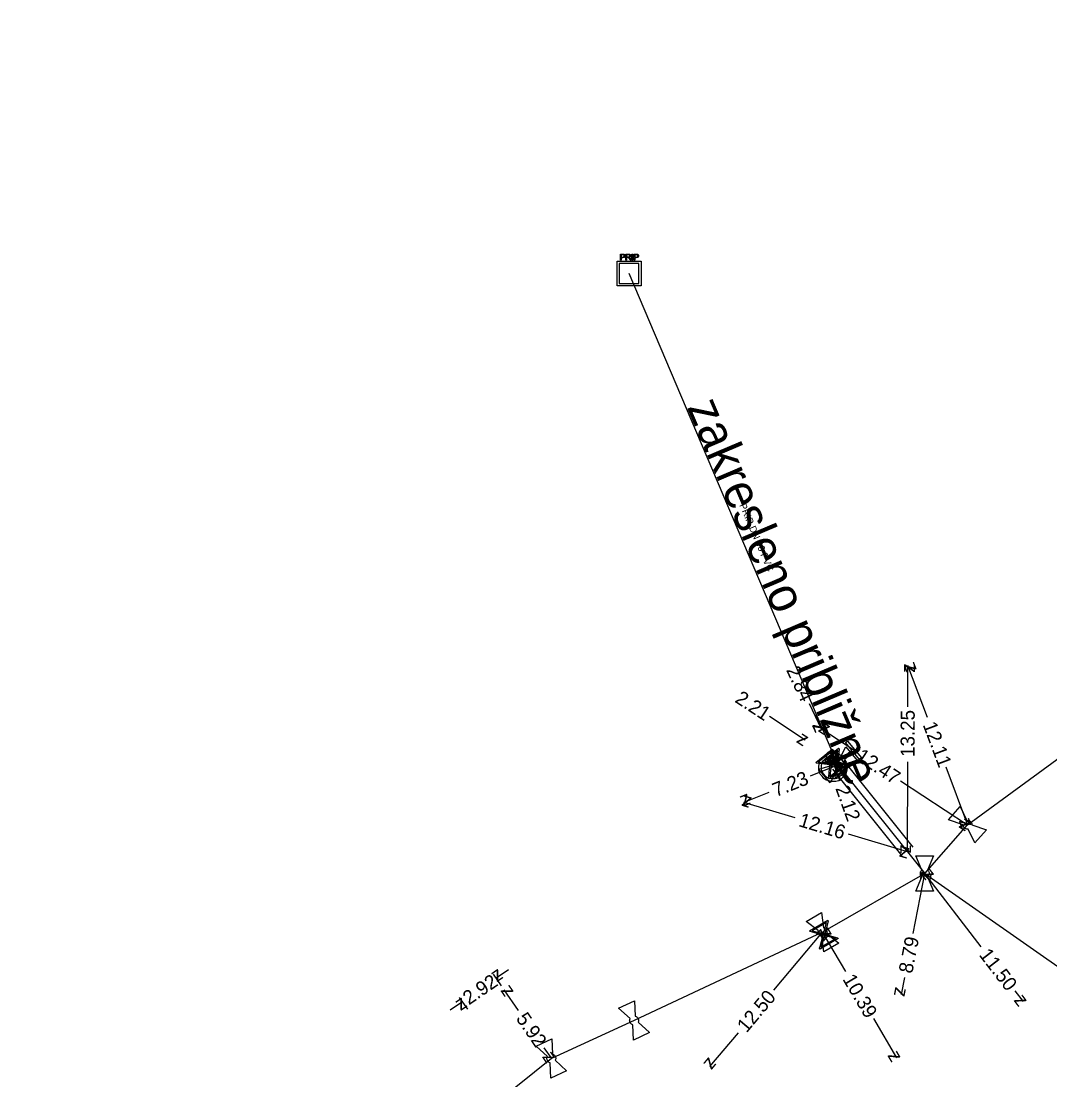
# Model space of a CAD drawing. Extents: x -643842 to -636370, y -1119190 to -1110210.
# Drawn here: x -637302.3 to -637229, y -1115939.3 to -1115863.9 of the extents above; entities that cross this region are included whole.
import ezdxf

# ---------------------------------------------------------------- set-up
doc = ezdxf.new("R2010")
doc.units = 0
for name, color, linetype in [('22', 7, 'Continuous'), ('7', 7, 'Continuous'), ('Default', 7, 'Continuous'), ('Level 10', 7, 'Continuous'), ('Level 16', 7, 'Continuous'), ('Level 18', 7, 'Continuous'), ('Level 21', 7, 'Continuous'), ('Level 23', 7, 'Continuous'), ('Level 28', 7, 'Continuous'), ('Level 30', 7, 'Continuous'), ('Level 33', 7, 'Continuous')]:
    doc.layers.add(name, color=color, linetype=linetype)

msp = doc.modelspace()

# ---------------------------------------------------------------- linework, layer by layer
at = {"layer": 'Default'}
for points in [[(-637259.447, -1115880.507), (-637259.404, -1115880.507), (-637259.381, -1115880.511), (-637259.35, -1115880.517), (-637259.328, -1115880.532), (-637259.306, -1115880.547), (-637259.293, -1115880.573), (-637259.281, -1115880.599), (-637259.281, -1115880.631), (-637259.281, -1115880.687), (-637259.315, -1115880.725), (-637259.35, -1115880.762), (-637259.441, -1115880.762)], [(-637259.441, -1115880.712), (-637259.385, -1115880.712), (-637259.362, -1115880.692), (-637259.34, -1115880.671), (-637259.34, -1115880.633), (-637259.34, -1115880.607), (-637259.353, -1115880.588), (-637259.366, -1115880.569), (-637259.388, -1115880.563), (-637259.403, -1115880.558), (-637259.442, -1115880.558)], [(-637259.045, -1115880.697), (-637259.006, -1115880.697), (-637258.984, -1115880.689), (-637258.962, -1115880.681), (-637258.951, -1115880.664), (-637258.94, -1115880.646), (-637258.94, -1115880.624), (-637258.94, -1115880.595), (-637258.962, -1115880.575), (-637258.984, -1115880.555), (-637259.032, -1115880.555)], [(-637259.033, -1115880.507), (-637258.976, -1115880.507), (-637258.946, -1115880.519), (-637258.916, -1115880.53), (-637258.899, -1115880.56), (-637258.881, -1115880.589), (-637258.881, -1115880.624), (-637258.881, -1115880.671), (-637258.91, -1115880.702), (-637258.94, -1115880.733), (-637259.001, -1115880.741), (-637258.979, -1115880.753), (-637258.968, -1115880.763), (-637258.943, -1115880.785), (-637258.921, -1115880.82)], [(-637258.484, -1115880.508), (-637258.442, -1115880.508), (-637258.418, -1115880.513), (-637258.387, -1115880.519), (-637258.366, -1115880.533), (-637258.344, -1115880.548), (-637258.331, -1115880.574), (-637258.319, -1115880.601), (-637258.319, -1115880.633), (-637258.319, -1115880.689), (-637258.353, -1115880.726), (-637258.387, -1115880.763), (-637258.478, -1115880.763)], [(-637258.478, -1115880.714), (-637258.423, -1115880.714), (-637258.4, -1115880.693), (-637258.377, -1115880.673), (-637258.377, -1115880.634), (-637258.377, -1115880.608), (-637258.39, -1115880.589), (-637258.404, -1115880.57), (-637258.426, -1115880.564), (-637258.44, -1115880.56), (-637258.48, -1115880.56)], [(-637258.973, -1115880.848), (-637258.998, -1115880.809), (-637259.014, -1115880.788), (-637259.031, -1115880.768), (-637259.044, -1115880.76), (-637259.057, -1115880.752), (-637259.07, -1115880.749), (-637259.079, -1115880.746), (-637259.101, -1115880.746)], [(-637243.654, -1115916.505), (-637243.448, -1115916.801), (-637243.483, -1115917.165), (-637243.523, -1115917.576), (-637243.844, -1115917.841), (-637244.163, -1115918.105), (-637244.575, -1115918.066), (-637244.986, -1115918.026), (-637245.252, -1115917.706), (-637245.514, -1115917.388), (-637245.476, -1115916.976), (-637245.438, -1115916.564), (-637245.119, -1115916.3), (-637244.799, -1115916.035), (-637244.387, -1115916.073), (-637244.021, -1115916.104), (-637243.771, -1115916.364)], [(-637244.975, -1115916.31), (-637244.975, -1115916.216), (-637244.927, -1115916.126), (-637244.878, -1115916.036), (-637244.788, -1115915.986), (-637244.698, -1115915.935), (-637244.6, -1115915.935), (-637244.502, -1115915.935), (-637244.413, -1115915.984), (-637244.324, -1115916.034), (-637244.274, -1115916.123), (-637244.225, -1115916.213), (-637244.225, -1115916.31), (-637244.225, -1115916.407), (-637244.274, -1115916.497), (-637244.324, -1115916.586), (-637244.413, -1115916.636), (-637244.502, -1115916.685), (-637244.6, -1115916.685), (-637244.698, -1115916.685), (-637244.788, -1115916.635), (-637244.878, -1115916.584), (-637244.927, -1115916.495), (-637244.975, -1115916.405), (-637244.975, -1115916.31)], [(-637244.928, -1115916.31), (-637244.928, -1115916.393), (-637244.886, -1115916.472), (-637244.844, -1115916.55), (-637244.765, -1115916.594), (-637244.686, -1115916.638), (-637244.6, -1115916.638), (-637244.514, -1115916.638), (-637244.436, -1115916.595), (-637244.359, -1115916.552), (-637244.315, -1115916.474), (-637244.272, -1115916.395), (-637244.272, -1115916.31), (-637244.272, -1115916.225), (-637244.315, -1115916.146), (-637244.359, -1115916.068), (-637244.436, -1115916.025), (-637244.514, -1115915.982), (-637244.6, -1115915.982), (-637244.686, -1115915.982), (-637244.765, -1115916.026), (-637244.844, -1115916.071), (-637244.886, -1115916.149), (-637244.928, -1115916.228), (-637244.928, -1115916.31)], [(-637243.854, -1115916.549), (-637244.069, -1115916.289), (-637244.403, -1115916.257), (-637244.737, -1115916.225), (-637244.998, -1115916.441), (-637245.258, -1115916.656), (-637245.29, -1115916.99), (-637245.321, -1115917.325), (-637245.106, -1115917.585), (-637244.892, -1115917.844), (-637244.557, -1115917.876), (-637244.222, -1115917.908), (-637243.962, -1115917.693), (-637243.701, -1115917.477), (-637243.67, -1115917.143), (-637243.638, -1115916.809), (-637243.854, -1115916.549)], [(-637244.432, -1115916.884), (-637244.432, -1115916.831), (-637244.412, -1115916.78), (-637244.382, -1115916.701), (-637244.319, -1115916.649), (-637244.256, -1115916.597), (-637244.171, -1115916.582), (-637244.119, -1115916.572), (-637244.067, -1115916.581)], [(-637243.806, -1115916.896), (-637243.807, -1115916.948), (-637243.826, -1115916.998), (-637243.858, -1115917.079), (-637243.921, -1115917.131), (-637243.984, -1115917.183), (-637244.067, -1115917.198), (-637244.121, -1115917.207), (-637244.173, -1115917.198)], [(-637234.846, -1115921.469), (-637234.899, -1115921.477), (-637234.952, -1115921.466), (-637235.035, -1115921.449), (-637235.096, -1115921.395), (-637235.157, -1115921.341), (-637235.186, -1115921.259), (-637235.204, -1115921.209), (-637235.203, -1115921.156)], [(-637234.933, -1115920.849), (-637234.882, -1115920.842), (-637234.829, -1115920.852), (-637234.745, -1115920.871), (-637234.683, -1115920.925), (-637234.622, -1115920.979), (-637234.594, -1115921.059), (-637234.576, -1115921.11), (-637234.577, -1115921.163)], [(-637238.144, -1115924.867), (-637238.184, -1115924.833), (-637238.211, -1115924.785), (-637238.253, -1115924.712), (-637238.253, -1115924.63), (-637238.253, -1115924.548), (-637238.21, -1115924.473), (-637238.184, -1115924.426), (-637238.144, -1115924.392)], [(-637237.735, -1115924.392), (-637237.696, -1115924.426), (-637237.669, -1115924.473), (-637237.628, -1115924.548), (-637237.628, -1115924.63), (-637237.628, -1115924.712), (-637237.669, -1115924.785), (-637237.696, -1115924.833), (-637237.736, -1115924.867)], [(-637245.271, -1115929.12), (-637245.323, -1115929.111), (-637245.37, -1115929.083), (-637245.443, -1115929.04), (-637245.484, -1115928.969), (-637245.524, -1115928.898), (-637245.525, -1115928.811), (-637245.526, -1115928.758), (-637245.508, -1115928.709)], [(-637245.154, -1115928.505), (-637245.103, -1115928.515), (-637245.056, -1115928.542), (-637244.983, -1115928.587), (-637244.942, -1115928.657), (-637244.901, -1115928.728), (-637244.9, -1115928.813), (-637244.9, -1115928.867), (-637244.918, -1115928.917)], [(-637258.724, -1115935.401), (-637258.775, -1115935.387), (-637258.82, -1115935.355), (-637258.888, -1115935.306), (-637258.923, -1115935.232), (-637258.958, -1115935.158), (-637258.951, -1115935.072), (-637258.948, -1115935.019), (-637258.926, -1115934.971)], [(-637258.555, -1115934.797), (-637258.505, -1115934.812), (-637258.461, -1115934.842), (-637258.392, -1115934.893), (-637258.357, -1115934.967), (-637258.322, -1115935.041), (-637258.329, -1115935.125), (-637258.333, -1115935.18), (-637258.355, -1115935.228)], [(-637264.616, -1115938.11), (-637264.667, -1115938.096), (-637264.711, -1115938.064), (-637264.78, -1115938.015), (-637264.814, -1115937.941), (-637264.848, -1115937.866), (-637264.841, -1115937.78), (-637264.837, -1115937.727), (-637264.815, -1115937.679)], [(-637264.443, -1115937.508), (-637264.393, -1115937.523), (-637264.35, -1115937.554), (-637264.28, -1115937.605), (-637264.246, -1115937.679), (-637264.212, -1115937.754), (-637264.219, -1115937.838), (-637264.223, -1115937.892), (-637264.246, -1115937.94)]]:
    msp.add_open_spline(points, degree=3, dxfattribs=at)
at = {"layer": 'Level 10'}
for points in [[(-637239.151, -1115912.767), (-637239.14, -1115909.82)], [(-637237.75, -1115913.528), (-637239.14, -1115909.82)], [(-637246.165, -1115912.511), (-637245.32, -1115914.32)], [(-637249.004, -1115913.43), (-637246.45, -1115915.1)], [(-637245.677, -1115913.333), (-637245.32, -1115914.32)], [(-637242.924, -1115915.891), (-637245.32, -1115914.32)], [(-637246.072, -1115917.67), (-637244.12, -1115916.89)], [(-637243.966, -1115918.063), (-637244.6, -1115916.31)], [(-637243.721, -1115916.885), (-637244.6, -1115916.31)], [(-637243.676, -1115917.841), (-637244.12, -1115916.89)], [(-637239.165, -1115916.677), (-637239.188, -1115923.067)], [(-637236.44, -1115917.024), (-637234.89, -1115921.16)], [(-637239.656, -1115918.034), (-637234.89, -1115921.16)], [(-637249.052, -1115918.86), (-637250.83, -1115919.57)], [(-637247.17, -1115920.67), (-637250.83, -1115919.57)], [(-637243.395, -1115921.803), (-637239.188, -1115923.067)], [(-637238.776, -1115928.897), (-637237.94, -1115924.63)], [(-637233.934, -1115929.856), (-637237.94, -1115924.63)], [(-637248.687, -1115932.943), (-637245.213, -1115928.813)], [(-637243.57, -1115931.601), (-637245.213, -1115928.813)], [(-637268.076, -1115932.637), (-637268.648, -1115931.803)], [(-637267.584, -1115931.498), (-637268.45, -1115932.091)], [(-637239.392, -1115932.046), (-637239.63, -1115933.26)], [(-637270.488, -1115934.291), (-637271.06, -1115933.457)], [(-637266.872, -1115934.394), (-637267.878, -1115932.926)], [(-637231.522, -1115933.001), (-637230.94, -1115933.76)], [(-637271.728, -1115934.339), (-637270.862, -1115933.745)], [(-637241.586, -1115934.968), (-637239.94, -1115937.76)], [(-637251.238, -1115935.976), (-637253.26, -1115938.38)], [(-637265.058, -1115937.04), (-637264.53, -1115937.81)]]:
    msp.add_lwpolyline(points, dxfattribs=at)
at = {"layer": 'Level 16'}
for points in [[(-637243.586, -1115916.953), (-637244.755, -1115917.894), (-637244.796, -1115917.842), (-637244.778, -1115917.715), (-637244.689, -1115916.88), (-637245.654, -1115916.776), (-637245.695, -1115916.725), (-637244.526, -1115915.785), (-637244.485, -1115915.836), (-637244.592, -1115916.802), (-637243.756, -1115916.891), (-637243.627, -1115916.902), (-637243.586, -1115916.953)], [(-637245.518, -1115916.703), (-637244.679, -1115916.792), (-637244.59, -1115915.956), (-637245.518, -1115916.703)], [(-637243.123, -1115916.859), (-637244.279, -1115917.816), (-637244.321, -1115917.765), (-637244.304, -1115917.637), (-637244.227, -1115916.801), (-637245.193, -1115916.711), (-637245.235, -1115916.66), (-637244.079, -1115915.704), (-637244.037, -1115915.754), (-637244.131, -1115916.722), (-637243.294, -1115916.799), (-637243.165, -1115916.808), (-637243.123, -1115916.859)], [(-637245.058, -1115916.635), (-637244.218, -1115916.713), (-637244.14, -1115915.876), (-637245.058, -1115916.635)], [(-637243.767, -1115916.979), (-637244.601, -1115916.889), (-637244.69, -1115917.722), (-637243.767, -1115916.979)], [(-637243.304, -1115916.887), (-637244.139, -1115916.809), (-637244.217, -1115917.643), (-637243.304, -1115916.887)], [(-637244.096, -1115929.266), (-637245.396, -1115930.014), (-637245.429, -1115929.957), (-637245.392, -1115929.834), (-637245.174, -1115929.023), (-637246.111, -1115928.771), (-637246.144, -1115928.714), (-637244.844, -1115927.966), (-637244.811, -1115928.023), (-637245.066, -1115928.961), (-637244.255, -1115929.179), (-637244.129, -1115929.209), (-637244.096, -1115929.266)], [(-637245.965, -1115928.719), (-637245.151, -1115928.938), (-637244.933, -1115928.126), (-637245.965, -1115928.719)], [(-637244.279, -1115929.264), (-637245.089, -1115929.046), (-637245.306, -1115929.854), (-637244.279, -1115929.264)]]:
    msp.add_lwpolyline(points, dxfattribs=at)
at = {"layer": 'Level 18'}
for points in [[(-637259.608, -1115880.938), (-637259.608, -1115880.507), (-637259.447, -1115880.507)], [(-637259.442, -1115880.558), (-637259.552, -1115880.558), (-637259.552, -1115880.712)], [(-637259.552, -1115880.712), (-637259.441, -1115880.712)], [(-637259.224, -1115880.938), (-637259.224, -1115880.507), (-637259.033, -1115880.507)], [(-637259.032, -1115880.555), (-637259.167, -1115880.555), (-637259.167, -1115880.697)], [(-637259.167, -1115880.697), (-637259.045, -1115880.697)], [(-637258.787, -1115880.939), (-637258.787, -1115880.508), (-637258.732, -1115880.508), (-637258.732, -1115880.939), (-637258.787, -1115880.939)], [(-637258.645, -1115880.939), (-637258.645, -1115880.508), (-637258.484, -1115880.508)], [(-637258.48, -1115880.56), (-637258.59, -1115880.56), (-637258.59, -1115880.714)], [(-637258.59, -1115880.714), (-637258.478, -1115880.714)], [(-637258.143, -1115881.014), (-637258.143, -1115882.756), (-637259.839, -1115882.756), (-637259.839, -1115881.014), (-637258.143, -1115881.014)], [(-637259.694, -1115881.162), (-637259.694, -1115882.608), (-637258.288, -1115882.608), (-637258.288, -1115881.162), (-637259.694, -1115881.162)], [(-637259.441, -1115880.762), (-637259.552, -1115880.762), (-637259.552, -1115880.938), (-637259.608, -1115880.938)], [(-637259.101, -1115880.746), (-637259.167, -1115880.746), (-637259.167, -1115880.938), (-637259.224, -1115880.938)], [(-637258.921, -1115880.82), (-637258.846, -1115880.938), (-637258.918, -1115880.938), (-637258.973, -1115880.848)], [(-637258.478, -1115880.763), (-637258.59, -1115880.763), (-637258.59, -1115880.939), (-637258.645, -1115880.939)]]:
    msp.add_lwpolyline(points, dxfattribs=at)
at = {"layer": 'Level 21'}
for points in [[(-637237.94, -1115924.63), (-637234.89, -1115921.16), (-637222.26, -1115911.93), (-637213.062, -1115904.409), (-637210.258, -1115901.954), (-637204.83, -1115897.2), (-637199.8, -1115891.84), (-637193.2, -1115884.012), (-637190.02, -1115880.24), (-637188.874, -1115878.812), (-637184.355, -1115873.178), (-637181.977, -1115870.214), (-637180.72, -1115868.647), (-637176.92, -1115863.91)], [(-637244.6, -1115916.31), (-637244.12, -1115916.89), (-637237.94, -1115924.63)], [(-637237.94, -1115924.63), (-637245.213, -1115928.813), (-637258.64, -1115935.1), (-637264.53, -1115937.81), (-637268.28, -1115940.82), (-637282.713, -1115953.66), (-637288.782, -1115958.83), (-637300.546, -1115968.853), (-637302.282, -1115970.332)], [(-637237.94, -1115924.63), (-637212.993, -1115942.084), (-637200.588, -1115951.742), (-637198.29, -1115953.52), (-637189.11, -1115959.05), (-637187.26, -1115960.04), (-637174.427, -1115967.22), (-637166.44, -1115972.16), (-637160.549, -1115976.135), (-637157.007, -1115978.525), (-637156.97, -1115978.55), (-637144.21, -1115987.34), (-637141.48, -1115990.1), (-637139.35, -1115993.63)]]:
    msp.add_lwpolyline(points, dxfattribs=at)
at = {"layer": 'Level 23'}
for points in [[(-637244.12, -1115916.89), (-637258.991, -1115881.881)], [(-637244.507, -1115917.006), (-637244.695, -1115916.772), (-637244.883, -1115916.538)], [(-637245.213, -1115928.813), (-637245.12, -1115928.99)]]:
    msp.add_lwpolyline(points, dxfattribs=at)
at = {"layer": 'Level 28'}
for points in [[(-637244.067, -1115916.581), (-637243.556, -1115915.612)], [(-637243.556, -1115915.612), (-637242.759, -1115916.575), (-637243.806, -1115916.896)], [(-637244.173, -1115917.198), (-637244.685, -1115918.168), (-637245.482, -1115917.205), (-637244.432, -1115916.884)], [(-637236.241, -1115920.804), (-637235.416, -1115919.865), (-637234.933, -1115920.849)], [(-637235.203, -1115921.156), (-637236.241, -1115920.804)], [(-637234.577, -1115921.163), (-637233.538, -1115921.516), (-637234.363, -1115922.455), (-637234.846, -1115921.469)], [(-637238.565, -1115923.38), (-637237.315, -1115923.38), (-637237.735, -1115924.392)], [(-637238.144, -1115924.392), (-637238.565, -1115923.38)], [(-637237.736, -1115924.867), (-637237.315, -1115925.88), (-637238.565, -1115925.88), (-637238.144, -1115924.867)], [(-637246.378, -1115928.041), (-637245.294, -1115927.418), (-637245.154, -1115928.505)], [(-637245.508, -1115928.709), (-637246.378, -1115928.041)], [(-637244.918, -1115928.917), (-637244.048, -1115929.585), (-637245.131, -1115930.208), (-637245.271, -1115929.12)], [(-637259.736, -1115934.233), (-637258.604, -1115933.703), (-637258.555, -1115934.797)], [(-637258.926, -1115934.971), (-637259.736, -1115934.233)], [(-637258.355, -1115935.228), (-637257.544, -1115935.967), (-637258.676, -1115936.497), (-637258.724, -1115935.401)], [(-637265.62, -1115936.936), (-637264.485, -1115936.413), (-637264.443, -1115937.508)], [(-637264.815, -1115937.679), (-637265.62, -1115936.936)], [(-637264.246, -1115937.94), (-637263.44, -1115938.684), (-637264.575, -1115939.207), (-637264.616, -1115938.11)]]:
    msp.add_lwpolyline(points, dxfattribs=at)
at = {"layer": 'Level 30'}
for points in [[(-637243.729, -1115916.578), (-637238.797, -1115922.755)], [(-637244.51, -1115917.201), (-637239.578, -1115923.378)]]:
    msp.add_lwpolyline(points, dxfattribs=at)
at = {"layer": 'Level 33'}
msp.add_lwpolyline([(-637243.771, -1115916.364), (-637243.139, -1115915.841), (-637243.579, -1115915.31), (-637243.437, -1115915.193), (-637242.441, -1115916.396), (-637242.583, -1115916.513), (-637243.022, -1115915.982), (-637243.654, -1115916.505)], dxfattribs=at)

# ---------------------------------------------------------------- texts
at = {"layer": '22'}
msp.add_text('PRIP DN 90 PVC', height=0.5, rotation=293.01463, dxfattribs=at).set_placement((-637251.152, -1115898.385))
at = {"layer": '7'}
msp.add_text('zakresleno približne', height=2.5, rotation=293.01463, dxfattribs=at).set_placement((-637254.895, -1115891.398))
at = {"layer": 'Level 10'}
for s, rotation, p in [('2.84', 295.02909, (-637247.827, -1115910.132)), ('z', 110.54499, (-637238.496, -1115910.113)), ('z', 89.7924, (-637238.642, -1115910.322)), ('2.21', 326.81312, (-637251.523, -1115912.379)), ('13.25', 89.7924, (-637238.664, -1115916.329)), ('z', 295.02911, (-637245.985, -1115914.078)), ('z', 289.89059, (-637245.96, -1115914.02)), ('z', 146.74314, (-637244.628, -1115914.176)), ('12.11', 290.54495, (-637238.096, -1115914.031)), ('z', 326.81314, (-637247.142, -1115915.245)), ('z', 109.89055, (-637243.96, -1115916.61)), ('z', 146.81316, (-637243.908, -1115916.165)), ('12.47', 326.74311, (-637242.906, -1115916.501)), ('z', 21.77194, (-637244.399, -1115917.54)), ('z', 115.02907, (-637243.455, -1115917.132)), ('7.23', 21.77194, (-637248.541, -1115919.194)), ('2.12', 289.89057, (-637244.317, -1115918.562)), ('z', 201.77198, (-637250.551, -1115918.92)), ('z', 163.28088, (-637250.207, -1115919.235)), ('12.16', 343.2809, (-637246.978, -1115921.249)), ('z', 290.54497, (-637235.534, -1115920.867)), ('z', 326.74312, (-637235.582, -1115921.304)), ('z', 343.28092, (-637239.811, -1115923.402)), ('z', 269.79238, (-637239.686, -1115922.565)), ('z', 127.47749, (-637237.239, -1115924.723)), ('z', 78.92007, (-637237.545, -1115925.217)), ('z', 49.93213, (-637245.152, -1115929.517)), ('z', 120.51336, (-637244.528, -1115928.99)), ('8.79', 78.92007, (-637238.834, -1115931.798)), ('11.50', 307.47751, (-637234.117, -1115930.438)), ('2.92', 34.43992, (-637270.398, -1115934.033)), ('z', 214.4399, (-637268.321, -1115931.396)), ('10.39', 300.51338, (-637243.823, -1115932.156)), ('z', 124.43079, (-637267.183, -1115933.056)), ('z', 258.92005, (-637240.025, -1115932.673)), ('z', 34.43992, (-637270.992, -1115934.441)), ('12.50', 49.93213, (-637250.63, -1115936.03)), ('z', 307.47747, (-637231.641, -1115933.667)), ('5.92', 304.43075, (-637267.086, -1115934.966)), ('z', 300.5134, (-637240.625, -1115937.583)), ('z', 304.43077, (-637265.225, -1115937.68)), ('z', 229.93211, (-637253.321, -1115937.676))]:
    msp.add_text(s, height=1, rotation=rotation, dxfattribs=at).set_placement(p)

doc.saveas('drawing.dxf')
